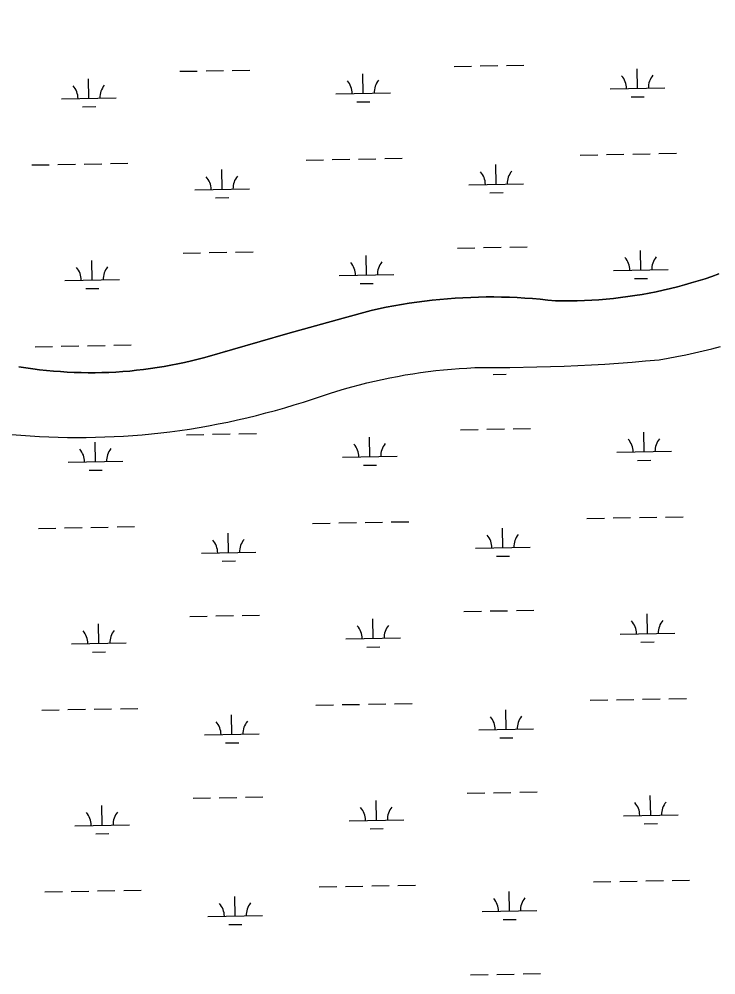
# Model space of a CAD drawing. Extents: x 3957609 to 3995875, y 234277 to 260273.
# Drawn here: x 3981037 to 3982311, y 253443 to 255192 of the extents above; entities that cross this region are included whole.
import ezdxf

# ---------------------------------------------------------------- set-up
doc = ezdxf.new("R2010")
doc.units = 0
for name, color, linetype in [('V-GRID-MAJR', 7, 'Continuous'), ('V-TOPO-SHOR', 7, 'Continuous'), ('V-WETL-SWMP', 7, 'Continuous')]:
    doc.layers.add(name, color=color, linetype=linetype)

msp = doc.modelspace()

# ---------------------------------------------------------------- linework, layer by layer
at = {"layer": 'V-GRID-MAJR'}
msp.add_spline([(3961591.061, 254847.703), (3966908.859, 254947.105), (3972226.642, 255047.279), (3977544.411, 255148.228), (3982862.165, 255249.95), (3988179.905, 255352.445), (3993497.629, 255455.714), (3993497.63, 255455.714)], degree=3, dxfattribs=at)
at = {"layer": 'V-TOPO-SHOR'}
for points in [[(3981036.296, 254556.007), (3981048.846, 254553.996), (3981061.427, 254552.184), (3981074.032, 254550.574), (3981086.664, 254549.167), (3981099.319, 254547.963), (3981111.988, 254546.959), (3981124.673, 254546.162), (3981137.369, 254545.568), (3981150.072, 254545.177), (3981162.78, 254544.991), (3981175.49, 254545.007), (3981188.198, 254545.229), (3981200.902, 254545.652), (3981213.595, 254546.281), (3981226.279, 254547.113), (3981238.945, 254548.149), (3981251.596, 254549.386), (3981264.224, 254550.828), (3981276.827, 254552.47), (3981289.402, 254554.315), (3981301.946, 254556.361), (3981314.455, 254558.61), (3981326.928, 254561.058), (3981339.359, 254563.706), (3981351.745, 254566.552), (3981364.084, 254569.598), (3981376.374, 254572.84), (3981426.919, 254587.702), (3981477.529, 254602.345), (3981528.201, 254616.773), (3981578.934, 254630.984), (3981629.726, 254644.978), (3981680.578, 254658.753), (3981694.4, 254661.829), (3981708.267, 254664.707), (3981722.173, 254667.379), (3981736.116, 254669.853), (3981750.093, 254672.125), (3981764.104, 254674.193), (3981778.141, 254676.059), (3981792.202, 254677.722), (3981806.289, 254679.18), (3981820.393, 254680.435), (3981834.516, 254681.484), (3981848.651, 254682.332), (3981862.799, 254682.973), (3981876.953, 254683.409), (3981891.111, 254683.641), (3981905.272, 254683.667), (3981919.432, 254683.489), (3981933.588, 254683.106), (3981947.736, 254682.518), (3981961.875, 254681.726), (3981976, 254680.728), (3981990.111, 254679.528), (3982004.201, 254678.121), (3982018.271, 254676.514), (3982031.501, 254676.329), (3982044.731, 254676.358), (3982057.959, 254676.602), (3982071.183, 254677.056), (3982084.397, 254677.726), (3982097.598, 254678.607), (3982110.783, 254679.702), (3982123.95, 254681.009), (3982137.094, 254682.526), (3982150.211, 254684.257), (3982163.3, 254686.201), (3982176.354, 254688.353), (3982189.371, 254690.714), (3982202.349, 254693.287), (3982215.286, 254696.068), (3982228.175, 254699.058), (3982241.013, 254702.253), (3982253.799, 254705.657), (3982266.527, 254709.265), (3982279.198, 254713.079), (3982291.804, 254717.095), (3982304.344, 254721.316), (3982316.814, 254725.735)], [(3982083.602, 254559.419), (3982108.467, 254560.894), (3982133.317, 254562.569), (3982158.155, 254564.443), (3982182.975, 254566.517), (3982207.781, 254568.791), (3982223.964, 254571.631), (3982240.108, 254574.683), (3982256.214, 254577.941), (3982272.274, 254581.406), (3982288.289, 254585.079), (3982304.256, 254588.955), (3982320.171, 254593.039)], [(3981022.628, 254431.896), (3981039.661, 254430.514), (3981056.71, 254429.336), (3981073.772, 254428.37), (3981090.844, 254427.608), (3981107.925, 254427.055), (3981125.009, 254426.711), (3981142.1, 254426.574), (3981159.188, 254426.643), (3981176.275, 254426.922), (3981193.357, 254427.409), (3981210.431, 254428.103), (3981227.497, 254429.005), (3981244.551, 254430.115), (3981261.588, 254431.431), (3981278.611, 254432.955), (3981295.612, 254434.686), (3981312.592, 254436.623), (3981330.335, 254439.095), (3981348.047, 254441.79), (3981365.723, 254444.709), (3981383.36, 254447.846), (3981400.959, 254451.209), (3981418.512, 254454.793), (3981436.018, 254458.596), (3981453.478, 254462.618), (3981470.881, 254466.864), (3981488.232, 254471.324), (3981505.527, 254476.004), (3981522.759, 254480.901), (3981539.93, 254486.015), (3981557.035, 254491.344), (3981604.567, 254507.091), (3981618.159, 254511.342), (3981631.811, 254515.401), (3981645.519, 254519.266), (3981659.279, 254522.938), (3981673.091, 254526.416), (3981700.855, 254532.783), (3981714.8, 254535.671), (3981728.786, 254538.362), (3981742.811, 254540.856), (3981756.866, 254543.152), (3981770.952, 254545.247), (3981785.069, 254547.143), (3981799.211, 254548.841), (3981813.373, 254550.338), (3981827.555, 254551.635), (3981841.756, 254552.732), (3981855.971, 254553.627), (3981870.196, 254554.322), (3981884.43, 254554.815), (3981909.338, 254554.69), (3981934.246, 254554.766), (3981984.055, 254555.518), (3982008.952, 254556.191), (3982033.844, 254557.068), (3982058.729, 254558.143), (3982083.602, 254559.419)]]:
    msp.add_lwpolyline(points, dxfattribs=at)
at = {"layer": 'V-WETL-SWMP'}
for p, q in [((3981832.362, 255105.835), (3981864.357, 255106.417)), ((3981880.354, 255106.708), (3981912.349, 255107.29)), ((3981928.346, 255107.58), (3981960.341, 255108.162)), ((3981330.537, 255096.71), (3981362.532, 255097.292)), ((3981378.529, 255097.583), (3981410.524, 255098.165)), ((3981426.521, 255098.456), (3981458.516, 255099.038)), ((3981666.17, 255056.376), (3981665.515, 255092.37)), ((3982167.995, 255065.5), (3982167.34, 255101.494)), ((3981164.345, 255047.251), (3981163.69, 255083.245)), ((3981616.178, 255055.467), (3981716.162, 255057.285)), ((3982118.003, 255064.591), (3982217.987, 255066.409)), ((3981114.353, 255046.342), (3981214.337, 255048.16)), ((3981654.452, 255040.729), (3981678.448, 255041.165)), ((3982156.277, 255049.854), (3982180.274, 255050.29)), ((3981152.627, 255031.604), (3981176.623, 255032.041)), ((3982159.336, 254945.252), (3982191.33, 254945.834)), ((3982207.328, 254946.125), (3982239.322, 254946.706)), ((3981203.678, 254927.875), (3981235.672, 254928.457)), ((3981561.526, 254934.382), (3981593.521, 254934.964)), ((3981609.519, 254935.255), (3981641.513, 254935.836)), ((3981657.511, 254936.127), (3981689.505, 254936.709)), ((3981705.503, 254937), (3981737.497, 254937.582)), ((3982063.352, 254943.507), (3982095.346, 254944.089)), ((3982111.344, 254944.379), (3982143.338, 254944.961)), ((3981059.701, 254925.257), (3981091.696, 254925.839)), ((3981107.693, 254926.13), (3981139.688, 254926.712)), ((3981155.686, 254927.003), (3981187.68, 254927.584)), ((3981407.883, 254880.838), (3981407.228, 254916.832)), ((3981909.708, 254889.963), (3981909.053, 254925.957)), ((3981357.891, 254879.929), (3981457.874, 254881.747)), ((3981859.716, 254889.054), (3981959.699, 254890.872)), ((3981396.165, 254865.191), (3981420.161, 254865.628)), ((3981897.99, 254874.316), (3981921.986, 254874.752)), ((3981838.41, 254773.215), (3981870.405, 254773.797)), ((3981886.402, 254774.088), (3981918.397, 254774.67)), ((3981934.394, 254774.96), (3981966.389, 254775.542)), ((3981336.585, 254764.09), (3981368.58, 254764.672)), ((3981384.577, 254764.963), (3981416.572, 254765.545)), ((3981432.569, 254765.836), (3981464.564, 254766.417)), ((3981672.218, 254723.756), (3981671.563, 254759.75)), ((3982174.043, 254732.88), (3982173.389, 254768.874)), ((3981170.393, 254714.631), (3981169.738, 254750.625)), ((3981622.226, 254722.847), (3981722.21, 254724.665)), ((3982124.051, 254731.971), (3982224.035, 254733.789)), ((3981120.401, 254713.722), (3981220.385, 254715.54)), ((3981660.5, 254708.109), (3981684.497, 254708.545)), ((3982162.326, 254717.234), (3982186.322, 254717.67)), ((3981158.675, 254698.984), (3981182.671, 254699.421)), ((3981209.726, 254595.255), (3981241.72, 254595.837)), ((3981065.749, 254592.637), (3981097.744, 254593.219)), ((3981113.742, 254593.51), (3981145.736, 254594.092)), ((3981161.734, 254594.383), (3981193.728, 254594.964)), ((3981413.286, 254583.692), (3981413.276, 254584.212)), ((3981904.038, 254541.696), (3981928.034, 254542.132)), ((3981844.458, 254440.595), (3981876.453, 254441.177)), ((3981892.45, 254441.468), (3981924.445, 254442.05)), ((3981940.442, 254442.34), (3981972.437, 254442.922)), ((3981342.633, 254431.47), (3981374.628, 254432.052)), ((3981390.625, 254432.343), (3981422.62, 254432.925)), ((3981438.617, 254433.216), (3981470.612, 254433.797)), ((3981678.266, 254391.136), (3981677.612, 254427.13)), ((3982180.091, 254400.26), (3982179.437, 254436.254)), ((3981176.441, 254382.011), (3981175.786, 254418.005)), ((3981628.274, 254390.227), (3981728.258, 254392.045)), ((3982130.099, 254399.351), (3982230.083, 254401.169)), ((3981126.449, 254381.102), (3981226.433, 254382.92)), ((3981666.549, 254375.489), (3981690.545, 254375.925)), ((3982168.374, 254384.614), (3982192.37, 254385.05)), ((3981164.723, 254366.364), (3981188.72, 254366.801)), ((3982219.424, 254280.885), (3982251.419, 254281.466)), ((3981215.774, 254262.635), (3981247.768, 254263.217)), ((3981573.623, 254269.142), (3981605.617, 254269.724)), ((3981621.615, 254270.015), (3981653.609, 254270.596)), ((3981669.607, 254270.887), (3981701.601, 254271.469)), ((3981717.599, 254271.76), (3981749.593, 254272.342)), ((3982075.448, 254278.267), (3982107.442, 254278.848)), ((3982123.44, 254279.139), (3982155.434, 254279.721)), ((3982171.432, 254280.012), (3982203.426, 254280.594)), ((3981071.798, 254260.017), (3981103.792, 254260.599)), ((3981119.79, 254260.89), (3981151.784, 254261.472)), ((3981167.782, 254261.763), (3981199.776, 254262.344)), ((3981419.979, 254215.598), (3981419.324, 254251.592)), ((3981921.804, 254224.723), (3981921.149, 254260.717)), ((3981369.987, 254214.689), (3981469.97, 254216.507)), ((3981871.812, 254223.814), (3981971.795, 254225.632)), ((3981408.261, 254199.951), (3981432.257, 254200.388)), ((3981910.086, 254209.076), (3981934.082, 254209.512)), ((3981850.506, 254107.975), (3981882.501, 254108.557)), ((3981898.498, 254108.848), (3981930.493, 254109.43)), ((3981946.491, 254109.72), (3981978.485, 254110.302)), ((3981348.681, 254098.85), (3981380.676, 254099.432)), ((3981396.673, 254099.723), (3981428.668, 254100.305)), ((3981444.665, 254100.596), (3981476.66, 254101.177)), ((3981684.314, 254058.516), (3981683.66, 254094.51)), ((3982186.139, 254067.64), (3982185.485, 254103.634)), ((3981182.489, 254049.391), (3981181.835, 254085.385)), ((3981634.322, 254057.607), (3981734.306, 254059.425)), ((3982136.147, 254066.731), (3982236.131, 254068.549)), ((3981132.497, 254048.482), (3981232.481, 254050.3)), ((3981672.597, 254042.869), (3981696.593, 254043.305)), ((3982174.422, 254051.994), (3982198.418, 254052.43)), ((3981170.772, 254033.744), (3981194.768, 254034.181)), ((3982225.472, 253948.265), (3982257.467, 253948.846)), ((3981579.671, 253936.522), (3981611.665, 253937.104)), ((3981627.663, 253937.395), (3981659.657, 253937.976)), ((3981675.655, 253938.267), (3981707.649, 253938.849)), ((3981723.647, 253939.14), (3981755.642, 253939.722)), ((3982081.496, 253945.647), (3982113.49, 253946.228)), ((3982129.488, 253946.519), (3982161.482, 253947.101)), ((3982177.48, 253947.392), (3982209.475, 253947.974)), ((3981077.846, 253927.397), (3981109.84, 253927.979)), ((3981125.838, 253928.27), (3981157.832, 253928.852)), ((3981173.83, 253929.143), (3981205.824, 253929.724)), ((3981221.822, 253930.015), (3981253.817, 253930.597)), ((3981426.027, 253882.978), (3981425.372, 253918.972)), ((3981927.852, 253892.103), (3981927.197, 253928.097)), ((3981376.035, 253882.069), (3981476.018, 253883.887)), ((3981877.86, 253891.194), (3981977.843, 253893.012)), ((3981414.309, 253867.331), (3981438.305, 253867.768)), ((3981916.134, 253876.456), (3981940.13, 253876.892)), ((3981856.554, 253775.355), (3981888.549, 253775.937)), ((3981904.546, 253776.228), (3981936.541, 253776.81)), ((3981952.539, 253777.1), (3981984.533, 253777.682)), ((3981354.729, 253766.23), (3981386.724, 253766.812)), ((3981402.721, 253767.103), (3981434.716, 253767.685)), ((3981450.714, 253767.976), (3981482.708, 253768.557)), ((3981690.362, 253725.896), (3981689.708, 253761.89)), ((3982192.187, 253735.02), (3982191.533, 253771.014)), ((3981188.537, 253716.771), (3981187.883, 253752.765)), ((3981640.37, 253724.987), (3981740.354, 253726.805)), ((3982142.195, 253734.111), (3982242.179, 253735.929)), ((3981138.545, 253715.862), (3981238.529, 253717.68)), ((3981678.645, 253710.249), (3981702.641, 253710.685)), ((3982180.47, 253719.374), (3982204.466, 253719.81)), ((3981176.82, 253701.124), (3981200.816, 253701.561)), ((3982231.52, 253615.645), (3982263.515, 253616.226)), ((3981585.719, 253603.902), (3981617.713, 253604.484)), ((3981633.711, 253604.775), (3981665.705, 253605.356)), ((3981681.703, 253605.647), (3981713.698, 253606.229)), ((3981729.695, 253606.52), (3981761.69, 253607.102)), ((3982087.544, 253613.027), (3982119.538, 253613.608)), ((3982135.536, 253613.899), (3982167.531, 253614.481)), ((3982183.528, 253614.772), (3982215.523, 253615.354)), ((3981083.894, 253594.777), (3981115.888, 253595.359)), ((3981131.886, 253595.65), (3981163.88, 253596.232)), ((3981179.878, 253596.523), (3981211.872, 253597.104)), ((3981227.87, 253597.395), (3981259.865, 253597.977)), ((3981432.075, 253550.358), (3981431.42, 253586.352)), ((3981933.9, 253559.483), (3981933.245, 253595.477)), ((3981382.083, 253549.449), (3981482.066, 253551.267)), ((3981883.908, 253558.574), (3981983.892, 253560.392)), ((3981420.357, 253534.711), (3981444.353, 253535.148)), ((3981922.182, 253543.836), (3981946.178, 253544.272)), ((3981862.602, 253442.735), (3981894.597, 253443.317)), ((3981910.595, 253443.608), (3981942.589, 253444.189)), ((3981958.587, 253444.48), (3981990.581, 253445.062))]:
    msp.add_line(p, q, dxfattribs=at)
for points in [[(3982316.815, 254725.736), (3982304.344, 254721.315), (3982291.804, 254717.095), (3982279.198, 254713.078), (3982266.528, 254709.265), (3982253.799, 254705.656), (3982241.013, 254702.253), (3982228.174, 254699.057), (3982215.286, 254696.068), (3982202.35, 254693.287), (3982189.372, 254690.715), (3982176.353, 254688.352), (3982163.299, 254686.2), (3982150.211, 254684.258), (3982137.094, 254682.527), (3982123.95, 254681.009), (3982110.784, 254679.702), (3982097.599, 254678.607), (3982084.397, 254677.726), (3982071.183, 254677.057), (3982057.96, 254676.601), (3982044.731, 254676.358), (3982031.501, 254676.329), (3982018.271, 254676.513), (3982004.202, 254678.122), (3981990.111, 254679.528), (3981976.001, 254680.729), (3981961.875, 254681.726), (3981947.736, 254682.519), (3981933.588, 254683.107), (3981919.432, 254683.49), (3981905.272, 254683.668), (3981891.111, 254683.641), (3981876.952, 254683.409), (3981862.798, 254682.973), (3981848.652, 254682.331), (3981834.516, 254681.485), (3981820.394, 254680.435), (3981806.289, 254679.18), (3981792.203, 254677.722), (3981778.14, 254676.059), (3981764.103, 254674.193), (3981750.094, 254672.125), (3981736.116, 254669.854), (3981722.173, 254667.38), (3981708.267, 254664.706), (3981694.401, 254661.83), (3981680.578, 254658.754), (3981629.726, 254644.978), (3981578.933, 254630.985), (3981528.2, 254616.774), (3981477.529, 254602.346), (3981426.92, 254587.701), (3981376.374, 254572.84), (3981364.085, 254569.597), (3981351.745, 254566.552), (3981339.358, 254563.706), (3981326.927, 254561.058), (3981314.455, 254558.61), (3981301.946, 254556.362), (3981289.402, 254554.316), (3981276.827, 254552.47), (3981264.223, 254550.827), (3981251.596, 254549.386), (3981238.946, 254548.148)], [(3981383.361, 254447.847), (3981400.958, 254451.209), (3981418.512, 254454.792), (3981436.019, 254458.596), (3981453.477, 254462.619), (3981470.882, 254466.863), (3981488.233, 254471.324), (3981505.527, 254476.004), (3981522.76, 254480.901), (3981539.93, 254486.015), (3981557.034, 254491.344), (3981604.567, 254507.09), (3981618.16, 254511.342), (3981631.811, 254515.401), (3981645.519, 254519.267), (3981659.28, 254522.939), (3981673.091, 254526.416), (3981700.855, 254532.783), (3981714.801, 254535.671), (3981728.787, 254538.362), (3981742.81, 254540.856), (3981756.866, 254543.151), (3981770.953, 254545.247), (3981785.069, 254547.144), (3981799.21, 254548.841), (3981813.373, 254550.338), (3981827.556, 254551.635), (3981841.756, 254552.732), (3981855.971, 254553.627), (3981870.196, 254554.322), (3981884.43, 254554.816), (3981909.337, 254554.691), (3981934.245, 254554.766), (3981984.054, 254555.517), (3982008.952, 254556.192), (3982033.844, 254557.068), (3982058.729, 254558.143), (3982083.603, 254559.419), (3982108.467, 254560.894), (3982133.318, 254562.568), (3982158.155, 254564.443), (3982182.976, 254566.517), (3982207.78, 254568.79), (3982223.963, 254571.632), (3982240.108, 254574.683), (3982256.213, 254577.941), (3982272.274, 254581.406), (3982288.289, 254585.078), (3982304.256, 254588.956), (3982320.171, 254593.04)], [(3981238.946, 254548.148), (3981226.279, 254547.113), (3981213.596, 254546.281), (3981200.902, 254545.653), (3981188.199, 254545.228), (3981175.491, 254545.007), (3981162.781, 254544.99), (3981150.073, 254545.177), (3981137.369, 254545.568), (3981124.673, 254546.162), (3981111.988, 254546.96), (3981099.318, 254547.962), (3981086.665, 254549.166), (3981074.033, 254550.573), (3981061.426, 254552.183), (3981048.846, 254553.995), (3981036.296, 254556.008)], [(3981022.628, 254431.896), (3981039.661, 254430.513), (3981056.71, 254429.337), (3981073.772, 254428.369), (3981090.844, 254427.608), (3981107.924, 254427.055), (3981125.01, 254426.71), (3981142.099, 254426.573), (3981159.188, 254426.644), (3981176.275, 254426.922), (3981193.357, 254427.409), (3981210.432, 254428.103), (3981227.498, 254429.005), (3981244.551, 254430.114), (3981261.589, 254431.431), (3981278.611, 254432.955), (3981295.612, 254434.685), (3981312.591, 254436.623), (3981330.335, 254439.095), (3981348.047, 254441.79), (3981365.723, 254444.708), (3981383.361, 254447.847)]]:
    msp.add_lwpolyline(points, dxfattribs=at)
for centre, start, end in [((3982112.753, 255064.971), 0.269879, 41.813537), ((3982223.22, 255066.979), 140.269876, 181.813534), ((3981109.102, 255046.721), 0.269879, 41.813537), ((3981219.57, 255048.73), 140.269876, 181.813534), ((3981610.927, 255055.846), 0.269879, 41.813537), ((3981721.395, 255057.855), 140.269876, 181.813534), ((3981854.465, 254889.433), 0.269879, 41.813537), ((3981964.933, 254891.442), 140.269876, 181.813534), ((3981352.64, 254880.308), 0.269879, 41.813537), ((3981463.108, 254882.317), 140.269876, 181.813534), ((3982118.801, 254732.351), 0.269879, 41.813537), ((3982229.268, 254734.359), 140.269876, 181.813534), ((3981115.15, 254714.101), 0.269879, 41.813537), ((3981225.618, 254716.11), 140.269876, 181.813534), ((3981616.976, 254723.226), 0.269879, 41.813537), ((3981727.443, 254725.235), 140.269876, 181.813534), ((3982124.849, 254399.731), 0.269879, 41.813537), ((3982235.316, 254401.739), 140.269876, 181.813534), ((3981121.199, 254381.481), 0.269879, 41.813537), ((3981231.666, 254383.49), 140.269876, 181.813534), ((3981623.024, 254390.606), 0.269879, 41.813537), ((3981733.491, 254392.615), 140.269876, 181.813534), ((3981866.561, 254224.193), 0.269879, 41.813537), ((3981977.029, 254226.202), 140.269876, 181.813534), ((3981364.736, 254215.068), 0.269879, 41.813537), ((3981475.204, 254217.077), 140.269876, 181.813534), ((3982130.897, 254067.111), 0.269879, 41.813537), ((3982241.364, 254069.119), 140.269876, 181.813534), ((3981127.247, 254048.861), 0.269879, 41.813537), ((3981237.714, 254050.87), 140.269876, 181.813534), ((3981629.072, 254057.986), 0.269879, 41.813537), ((3981739.539, 254059.995), 140.269876, 181.813534), ((3981872.609, 253891.573), 0.269879, 41.813537), ((3981983.077, 253893.582), 140.269876, 181.813534), ((3981370.784, 253882.448), 0.269879, 41.813537), ((3981481.252, 253884.457), 140.269876, 181.813534), ((3982136.945, 253734.491), 0.269879, 41.813537), ((3982247.412, 253736.499), 140.269876, 181.813534), ((3981133.295, 253716.241), 0.269879, 41.813537), ((3981243.762, 253718.25), 140.269876, 181.813534), ((3981635.12, 253725.366), 0.269879, 41.813537), ((3981745.587, 253727.375), 140.269876, 181.813534), ((3981878.657, 253558.953), 0.269879, 41.813537), ((3981989.125, 253560.962), 140.269876, 181.813534), ((3981376.832, 253549.828), 0.269879, 41.813537), ((3981487.3, 253551.837), 140.269876, 181.813534)]:
    msp.add_arc(centre, 35.246, start, end, dxfattribs=at)

doc.saveas('drawing.dxf')
